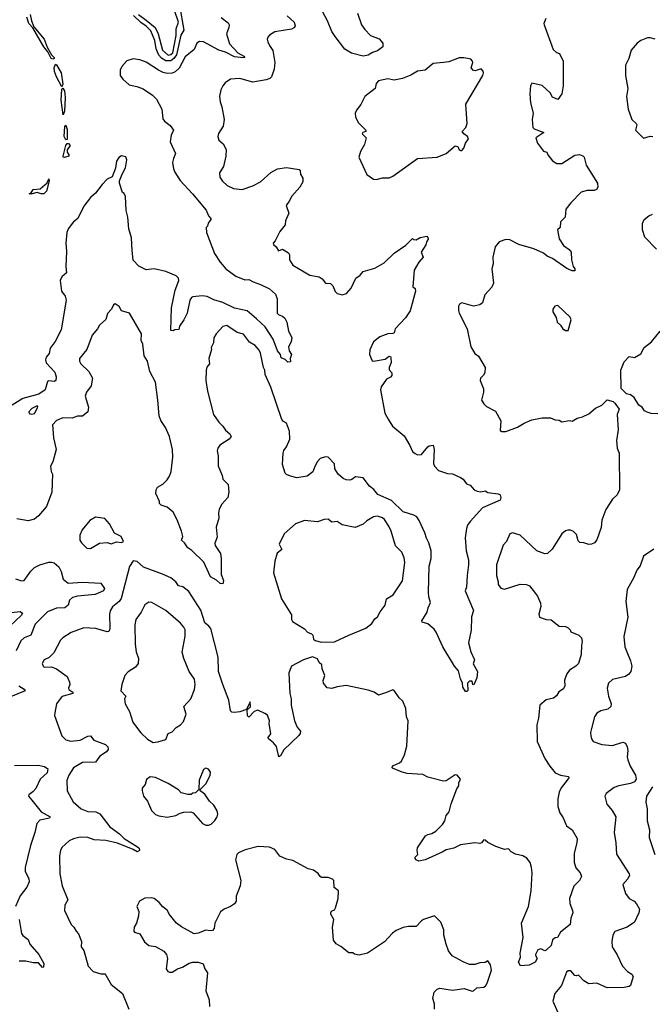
# Model space of a CAD drawing. Extents: x 2057697 to 2160550, y 827490 to 1016834.
# Tile 399 of 509: x 2074890 to 2079763, y 1000931 to 1008515. Entities that reach past the tile are written whole.
import ezdxf

# ---------------------------------------------------------------- set-up
doc = ezdxf.new("R2010")
doc.units = 0

msp = doc.modelspace()

# ---------------------------------------------------------------- linework, layer by layer
at = {"layer": '0CON20XD'}
for points in [[(2076121.2, 1008625), (2076155.5, 1008435), (2076130.7, 1008395), (2076096.9, 1008245), (2076078.5, 1008215), (2076055, 1008199.2), (2076015, 1008197.7), (2075982.5, 1008217.5), (2075960.9, 1008240.9), (2075940.2, 1008290.2), (2075930.9, 1008355), (2075899.1, 1008429.1), (2075865, 1008465.5), (2075824, 1008494), (2075767, 1008547)], [(2075804.1, 1008554.1), (2075865, 1008512.5), (2075932.9, 1008455), (2075957.1, 1008407.1), (2075990.7, 1008280.7), (2076035, 1008241.5), (2076055, 1008246.1), (2076070.7, 1008259.3), (2076095.9, 1008394.1), (2076095.4, 1008445), (2076112.7, 1008495), (2076081.5, 1008585)], [(2077491.2, 1008565), (2077523.8, 1008475), (2077548.3, 1008438.3), (2077592.7, 1008392.7), (2077658.8, 1008368.8), (2077687.5, 1008335), (2077687.5, 1008305), (2077645.6, 1008274.4), (2077606.9, 1008263.1), (2077575, 1008242.9), (2077535, 1008234.3), (2077445, 1008257.1), (2077395, 1008288.8), (2077320, 1008385), (2077294.5, 1008424.5), (2077261.4, 1008505), (2077205, 1008610.6)], [(2076441.7, 1008531.7), (2076495, 1008490), (2076502.5, 1008475), (2076501.9, 1008455), (2076482.1, 1008405), (2076505, 1008328.8), (2076570.9, 1008260.9), (2076616, 1008235), (2076623.3, 1008225), (2076615, 1008220), (2076545, 1008229.6), (2076474.6, 1008264.6), (2076425, 1008281.1), (2076305.8, 1008345), (2076275, 1008346.8), (2076254.4, 1008335), (2076234, 1008285), (2076165, 1008228.8), (2076119.2, 1008140.8), (2076087.8, 1008112.2), (2076065, 1008102.5), (2076025, 1008101.7), (2075995, 1008107.8), (2075958.7, 1008125), (2075865, 1008187.5), (2075815, 1008206.2), (2075765, 1008214.5), (2075715, 1008196.9), (2075675.7, 1008155), (2075664.4, 1008125), (2075664.3, 1008085), (2075685, 1008056), (2075732.6, 1008012.6), (2075791.7, 1008001.7), (2075841.8, 1007981.8), (2075913, 1007933), (2075942.8, 1007902.8), (2075984.2, 1007825), (2075991.7, 1007751.7), (2076004.5, 1007734.5), (2076049.3, 1007699.3), (2076076, 1007665), (2076056.1, 1007625), (2076048.2, 1007575), (2076091.4, 1007485), (2076073.7, 1007446.3), (2076067.8, 1007415), (2076074.3, 1007365.7), (2076085, 1007341.2), (2076125, 1007277.5), (2076220.8, 1007175), (2076327.3, 1007047.3), (2076343.3, 1007005), (2076362.5, 1006985), (2076362.5, 1006975), (2076341.7, 1006948.3), (2076336.7, 1006925), (2076327.5, 1006915), (2076328.8, 1006875), (2076390.8, 1006715), (2076435, 1006646.2), (2076476.9, 1006596.9), (2076555, 1006539.2), (2076625, 1006512.5), (2076655, 1006514), (2076687.5, 1006495), (2076745, 1006476.2), (2076815, 1006440.8), (2076861.7, 1006401.7), (2076873.8, 1006365), (2076873.8, 1006255), (2076885, 1006242.5), (2076915, 1006232.5), (2076932.5, 1006215), (2076947.5, 1006185), (2076961.2, 1006115), (2076986.1, 1006066.1), (2076980, 1006035), (2076960, 1005995), (2076966.7, 1005965), (2076983.8, 1005935), (2076974.1, 1005905.9), (2076975, 1005880), (2076955, 1005878), (2076935, 1005897.5), (2076905, 1005910), (2076898.8, 1005935), (2076876.9, 1005965), (2076843.1, 1006055), (2076780, 1006150), (2076715, 1006211.2), (2076642.3, 1006272.3), (2076545, 1006293.1), (2076456.1, 1006336.1), (2076385, 1006356.4), (2076335, 1006383.2), (2076295, 1006387.3), (2076225, 1006380.5), (2076214.4, 1006375), (2076201.8, 1006355), (2076180, 1006255), (2076155, 1006202.5), (2076120, 1006155), (2076115, 1006130), (2076085, 1006127.5), (2076071.7, 1006118.3), (2076055, 1006120), (2076058.5, 1006295), (2076088.3, 1006431.7), (2076115.6, 1006505), (2076112.5, 1006525), (2076095, 1006541.4), (2076015, 1006576.7), (2075925, 1006595.4), (2075865, 1006588.9), (2075806.7, 1006616.7), (2075765, 1006664), (2075756.5, 1006736.5), (2075751.6, 1006835), (2075731.5, 1006905), (2075724.1, 1006995), (2075710.9, 1007045), (2075705, 1007152.5), (2075695, 1007176.2), (2075681.2, 1007185), (2075658.5, 1007255), (2075660, 1007275), (2075678.6, 1007325), (2075704.3, 1007375), (2075715.7, 1007435), (2075708.8, 1007458.8), (2075675, 1007465.8), (2075655, 1007454), (2075635.6, 1007425), (2075628, 1007372), (2075601.9, 1007305), (2075565, 1007285.6), (2075525, 1007245.7), (2075475, 1007178.6), (2075436.9, 1007145), (2075385, 1007077.5), (2075337.8, 1006985), (2075305, 1006959.2), (2075264.4, 1006905), (2075252.5, 1006875), (2075245.5, 1006795), (2075251.5, 1006728.5), (2075245.3, 1006615), (2075251.4, 1006565), (2075215, 1006534.3), (2075202.3, 1006505), (2075212.9, 1006425), (2075240, 1006385), (2075247.1, 1006355), (2075210.4, 1006125), (2075163.7, 1006036.3), (2075125, 1005985.6), (2075116.7, 1005945), (2075094.6, 1005915), (2075087.9, 1005895), (2075095, 1005871.9), (2075160.2, 1005800.2), (2075170, 1005765), (2075167.5, 1005735), (2075155, 1005727.5), (2075115, 1005732.7), (2075105, 1005728.1), (2075086.9, 1005665), (2075038.5, 1005631.5), (2074915, 1005596.3), (2074831.8, 1005545)], [(2074971.1, 1008555), (2074981.8, 1008505), (2075000, 1008460), (2075077.9, 1008365), (2075102.9, 1008302.9), (2075135.3, 1008245.3), (2075155.7, 1008225), (2075155.8, 1008215), (2075145, 1008210), (2075131.9, 1008215), (2075107.8, 1008267.8), (2075075.6, 1008305), (2074991.1, 1008451.1), (2074959.5, 1008485), (2074945.6, 1008535)], [(2076950.8, 1008545), (2077003.3, 1008495), (2077013, 1008467), (2077006.4, 1008453.6), (2076985, 1008441.2), (2076855, 1008422.5), (2076813.3, 1008395), (2076800.5, 1008379.5), (2076796.2, 1008365), (2076802, 1008345), (2076814.2, 1008315), (2076838.9, 1008278.9), (2076855.4, 1008185), (2076851.2, 1008135), (2076829.7, 1008075), (2076817.3, 1008062.7), (2076789, 1008051), (2076685, 1008034.5), (2076585, 1008062.7), (2076515, 1008056.9), (2076472.3, 1008027.7), (2076455.6, 1008005), (2076440, 1007975), (2076430, 1007925), (2076433.1, 1007883.1), (2076447.1, 1007845), (2076464, 1007745), (2076458.6, 1007695), (2076420.3, 1007639.7), (2076415.8, 1007615), (2076425, 1007586.7), (2076458.3, 1007558.3), (2076480.8, 1007515), (2076478.6, 1007465), (2076460.6, 1007385), (2076428.6, 1007335), (2076432, 1007302), (2076452.2, 1007272.2), (2076488.7, 1007238.7), (2076535.9, 1007215.9), (2076605, 1007208), (2076685, 1007234.3), (2076745, 1007265.6), (2076825, 1007336.9), (2076876.1, 1007366.1), (2076945, 1007376), (2077041.7, 1007361.7), (2077051.7, 1007351.7), (2077053.8, 1007325), (2077071.2, 1007295), (2077070.8, 1007265), (2077049.2, 1007225), (2076986, 1007155), (2076965, 1007116.2), (2076943.3, 1007085), (2076963.3, 1007025), (2076937.5, 1006965), (2076936.2, 1006933.8), (2076895, 1006882.5), (2076858.3, 1006811.7), (2076843.3, 1006795), (2076843.9, 1006783.9), (2076866.4, 1006766.4), (2076883.9, 1006733.9), (2076915, 1006747.5), (2076959.5, 1006719.5), (2076968.8, 1006705), (2076967.5, 1006665), (2076995, 1006623.3), (2077125, 1006547.5), (2077195.7, 1006535.7), (2077219.7, 1006519.7), (2077246.2, 1006486.2), (2077285, 1006483.3), (2077303.3, 1006465), (2077320.9, 1006420.9), (2077335, 1006406.7), (2077355, 1006400), (2077375, 1006396.2), (2077407.5, 1006405), (2077442.7, 1006447.3), (2077478, 1006525), (2077511.9, 1006548.1), (2077535, 1006576.2), (2077625, 1006600.8), (2077698.7, 1006641.3), (2077775, 1006718), (2077865, 1006777.5), (2077915, 1006830), (2077923, 1006823), (2077945, 1006820), (2077975, 1006837.5), (2078025, 1006846.7), (2078035, 1006837.5), (2078036, 1006825), (2078023.3, 1006805), (2078018.3, 1006781.7), (2077982.5, 1006725), (2077996.7, 1006685), (2077965, 1006647.5), (2077928.8, 1006585), (2077917, 1006457), (2077935, 1006443.3), (2077938.5, 1006425), (2077897.7, 1006272.3), (2077861.1, 1006218.9), (2077782.5, 1006135), (2077775, 1006103.3), (2077765, 1006097.5), (2077725, 1006096.2), (2077665, 1006073.3), (2077615, 1006033.8), (2077587, 1005973), (2077585.7, 1005935), (2077605, 1005886.7), (2077616.1, 1005883.9), (2077705, 1005900), (2077735, 1005922.5), (2077745, 1005920), (2077749.3, 1005909.3), (2077752, 1005875), (2077736.7, 1005835), (2077737, 1005817), (2077756.7, 1005795), (2077756.2, 1005775), (2077747.3, 1005762.7), (2077716.2, 1005745), (2077675, 1005687.5), (2077670, 1005665), (2077703.8, 1005485), (2077727.6, 1005437.6), (2077761.2, 1005385), (2077850.8, 1005310.8), (2077895, 1005236.2), (2077915, 1005190), (2077935, 1005173.1), (2077955, 1005164.4), (2077985, 1005166), (2078035, 1005226.2), (2078045, 1005233.8), (2078075, 1005236.7), (2078082.9, 1005205), (2078077, 1005097), (2078085.6, 1005075.6), (2078115, 1005042.5), (2078185, 1005018.8), (2078225, 1005016.7), (2078285, 1004990), (2078306.7, 1004975), (2078330.8, 1004940.8), (2078359.2, 1004929.2), (2078390, 1004895), (2078412.7, 1004882.7), (2078441.7, 1004878.3), (2078475, 1004886), (2078495, 1004873.8), (2078575, 1004863.3), (2078590, 1004855), (2078596.2, 1004835), (2078590, 1004815), (2078455, 1004754.2), (2078358.8, 1004651.2), (2078339.3, 1004620.7), (2078330.6, 1004595), (2078322.2, 1004525), (2078330, 1004425), (2078346.9, 1004355), (2078348.1, 1004315), (2078335.6, 1004235), (2078332, 1004145), (2078321.2, 1004115), (2078384.4, 1003965), (2078369.4, 1003915), (2078367.3, 1003812.7), (2078346, 1003715), (2078364, 1003645), (2078392.5, 1003585), (2078383.6, 1003553.6), (2078417.5, 1003495), (2078410, 1003445), (2078388.3, 1003391.7), (2078380, 1003395), (2078375, 1003420), (2078355, 1003420), (2078340, 1003405), (2078341.7, 1003348.3), (2078335, 1003340), (2078325, 1003340), (2078304, 1003375), (2078300, 1003405), (2078285, 1003437.5), (2078269.4, 1003499.4), (2078238.8, 1003535), (2078149.2, 1003685), (2078098.1, 1003798.1), (2078081.4, 1003821.4), (2078035, 1003862), (2077990, 1003875), (2077987.5, 1003885), (2078028.7, 1003951.3), (2078035.8, 1003985.8), (2078054, 1004025), (2078040.3, 1004070.3), (2078037.7, 1004105), (2078045.3, 1004305), (2078058.9, 1004365), (2078058.2, 1004425), (2078042.7, 1004485), (2078022.3, 1004522.3), (2078011.5, 1004561.5), (2077967.8, 1004657.8), (2077948.9, 1004685), (2077925, 1004700), (2077845, 1004725.4), (2077755, 1004810.8), (2077649, 1004859), (2077617.6, 1004897.6), (2077585, 1004920.9), (2077535, 1004986.9), (2077477.5, 1004995), (2077447.8, 1004972.2), (2077432.4, 1004967.6), (2077405, 1004970), (2077382.3, 1004982.3), (2077344, 1005014), (2077318.1, 1005055), (2077314.2, 1005095), (2077265, 1005144.2), (2077245, 1005148), (2077205, 1005134), (2077185, 1005113.3), (2077163.8, 1005073.8), (2077147.9, 1005032.1), (2077105, 1004998.8), (2077025, 1004986.7), (2076975, 1005000), (2076945, 1005012), (2076935, 1005022.5), (2076915, 1005090), (2076919.4, 1005175), (2076925, 1005196.7), (2076945.5, 1005224.5), (2076972.2, 1005285), (2076967.9, 1005345), (2076945, 1005406.7), (2076920.9, 1005420.9), (2076910, 1005435), (2076825.6, 1005685), (2076781.1, 1005781.1), (2076778.5, 1005815), (2076768.5, 1005835), (2076745, 1005946.7), (2076735, 1005970), (2076705, 1006006), (2076660.6, 1006030.6), (2076615, 1006093.3), (2076565, 1006106.2), (2076485, 1006160), (2076455, 1006151.2), (2076403.3, 1006095), (2076386.7, 1006065), (2076382.5, 1006025), (2076365, 1005990), (2076366.7, 1005975), (2076346.7, 1005905), (2076351.4, 1005865), (2076332.1, 1005837.9), (2076327.5, 1005815), (2076324.4, 1005735), (2076335.7, 1005655), (2076383.7, 1005473.7), (2076424.2, 1005415), (2076455.8, 1005385), (2076474.6, 1005354.6), (2076510, 1005325), (2076520, 1005305), (2076503.3, 1005285), (2076433, 1005237), (2076416, 1005215), (2076410.6, 1005195), (2076418, 1005155), (2076418.8, 1005078.8), (2076450, 1005005), (2076453.8, 1004975), (2076496.7, 1004935), (2076502, 1004875), (2076494, 1004835), (2076447, 1004783), (2076427.5, 1004745), (2076421.4, 1004715), (2076422.9, 1004675), (2076403.2, 1004606.8), (2076411.7, 1004528.3), (2076392.3, 1004482.3), (2076396.7, 1004465), (2076436.4, 1004403.6), (2076443.3, 1004365), (2076443.3, 1004305), (2076441.7, 1004241.7), (2076461.2, 1004195), (2076455, 1004170), (2076435, 1004173.3), (2076407.3, 1004197.3), (2076360, 1004225), (2076307.9, 1004337.9), (2076215, 1004426.2), (2076185, 1004446.7), (2076160, 1004485), (2076136.7, 1004505), (2076146, 1004535), (2076136, 1004575), (2076103.9, 1004663.9), (2076072.3, 1004722.3), (2076025, 1004760), (2075980, 1004775), (2075968.3, 1004788.3), (2075967.5, 1004805), (2075940, 1004865), (2075942.5, 1004895), (2075952.5, 1004915), (2075992, 1004938), (2076025, 1004970), (2076045, 1005000), (2076058.1, 1005035), (2076070, 1005145), (2076066.1, 1005205), (2076044.5, 1005305), (2076013.1, 1005375), (2075977.6, 1005427.6), (2075964.2, 1005464.2), (2075955.4, 1005585.4), (2075935, 1005722.5), (2075893.1, 1005805), (2075874.3, 1005885), (2075850, 1005925), (2075837.5, 1006015), (2075826, 1006045), (2075828, 1006095), (2075736.2, 1006255), (2075673.8, 1006273.8), (2075656.4, 1006306.4), (2075625, 1006327.5), (2075611.7, 1006318.3), (2075596.7, 1006285), (2075567.7, 1006252.3), (2075553.8, 1006205), (2075505, 1006163.3), (2075490.8, 1006135), (2075447.5, 1006085), (2075406.2, 1005975), (2075351.2, 1005905), (2075351.2, 1005885), (2075361.2, 1005865), (2075423.8, 1005805), (2075450, 1005755), (2075440.8, 1005695), (2075404.2, 1005645), (2075395.7, 1005615), (2075419.4, 1005529.4)], [(2078942.5, 1008525), (2078926.7, 1008485), (2078928.8, 1008475), (2079000, 1008285), (2079025, 1008263.3), (2079047.5, 1008255), (2079076.2, 1008195), (2079075.8, 1008005), (2079065.8, 1007944.2), (2079035, 1007900), (2078995, 1007917.5), (2078975, 1007952.5), (2078915, 1008008.8), (2078835, 1008026.2), (2078823.9, 1008006.1), (2078818.8, 1007945), (2078823.8, 1007875), (2078844, 1007795), (2078836.2, 1007745), (2078842.5, 1007685), (2078852.5, 1007675), (2078927.5, 1007645), (2078919.3, 1007640.7)], [(2079785, 1008366.2), (2079745.9, 1008375.9), (2079725.9, 1008374.1), (2079675, 1008353.8), (2079645.8, 1008334.2), (2079600.3, 1008279.7), (2079582.5, 1008215), (2079556.2, 1008165), (2079556.1, 1008083.9), (2079574.3, 1007985), (2079564.4, 1007924.4), (2079577.5, 1007825), (2079604.2, 1007745), (2079639.2, 1007715), (2079644.3, 1007705), (2079634, 1007665), (2079695, 1007601.2), (2079745, 1007616.7), (2079766.4, 1007616.4)], [(2077635, 1007283.3), (2077685, 1007296.2), (2077735, 1007297.5), (2077765, 1007308.6), (2077955, 1007445.6), (2078105, 1007455.8), (2078175.5, 1007484.5), (2078245, 1007542.9), (2078265, 1007538.8), (2078275, 1007512.5), (2078285, 1007506.7), (2078295, 1007507.5), (2078310, 1007525), (2078323.8, 1007565), (2078346.4, 1007596.4), (2078340, 1007615), (2078310, 1007635), (2078298.8, 1007655), (2078325.8, 1007685), (2078336.2, 1007715), (2078326.2, 1007865), (2078456.7, 1008085), (2078462.5, 1008105), (2078459.3, 1008119.3), (2078445, 1008137.5), (2078398.3, 1008121.7), (2078385, 1008123.8), (2078368.6, 1008145), (2078379.4, 1008185), (2078376.9, 1008195), (2078365, 1008210.8), (2078355, 1008214.3), (2078311.9, 1008221.9), (2078275, 1008220.5), (2078195, 1008191.4), (2078153.6, 1008186.4), (2078075, 1008176.9), (2078014.3, 1008125.7), (2077955, 1008117.8), (2077903, 1008087), (2077838, 1008062), (2077775, 1008050), (2077725, 1008058.8), (2077655, 1008043.8), (2077636.1, 1008023.9), (2077627.5, 1007985), (2077547.5, 1007922.5), (2077518.3, 1007861.7), (2077485, 1007817.5), (2077473.8, 1007795), (2077476.7, 1007765), (2077500.8, 1007720.8), (2077556.7, 1007665), (2077556.7, 1007655), (2077533.9, 1007646.1), (2077527.5, 1007635), (2077560, 1007605), (2077545.9, 1007554.1), (2077515, 1007500), (2077503.3, 1007455), (2077563.9, 1007323.9), (2077615, 1007287.5), (2077635, 1007283.3)], [(2075215, 1007997.5), (2075172.5, 1008075), (2075158.1, 1008115), (2075156, 1008144), (2075165, 1008172.5), (2075175, 1008167.5), (2075209.6, 1008105), (2075222.7, 1008017.3), (2075215, 1007997.5)], [(2075225, 1007782.5), (2075209.6, 1007895), (2075215, 1007980), (2075222.5, 1007987.5), (2075235.8, 1007965.8), (2075239.7, 1007915), (2075235, 1007810), (2075225, 1007782.5)], [(2075245, 1007590), (2075231.6, 1007615), (2075236.7, 1007693.3), (2075245, 1007702.5), (2075255, 1007670), (2075255, 1007593.3), (2075245, 1007590)], [(2078919.3, 1007640.7), (2078866.7, 1007605), (2078878.8, 1007565), (2078923.6, 1007503.6), (2078950, 1007495), (2078957.5, 1007475), (2078995, 1007427.5), (2079028.3, 1007408.3), (2079065, 1007407.5), (2079165, 1007472.5), (2079203, 1007477), (2079227.5, 1007467.5), (2079238, 1007455), (2079253.9, 1007393.9), (2079340, 1007255), (2079343.3, 1007225), (2079331.7, 1007208.3), (2079315, 1007200), (2079260.5, 1007199.5), (2079215, 1007186.2), (2079135.5, 1007104.5), (2079097.5, 1007055), (2079092, 1006995), (2079055, 1006957.5), (2079052.5, 1006915), (2079033.6, 1006896.4), (2079046.4, 1006826.4), (2079080, 1006775), (2079123.3, 1006745), (2079136.7, 1006725), (2079141.2, 1006665), (2079153.3, 1006615), (2079166.7, 1006595), (2079165, 1006580), (2079145, 1006580), (2079105, 1006597.5), (2078994.6, 1006674.6), (2078953.6, 1006693.6), (2078925, 1006716.7), (2078851.1, 1006751.1), (2078735, 1006783.3), (2078665, 1006818.5), (2078635, 1006821.1), (2078582, 1006805), (2078552.9, 1006765), (2078534, 1006685), (2078536.2, 1006635), (2078525.7, 1006595), (2078538.6, 1006485), (2078525.6, 1006454.4), (2078472.5, 1006395), (2078455.8, 1006334.2), (2078435, 1006320), (2078385, 1006307.5), (2078295, 1006333.3), (2078277.5, 1006325), (2078270.7, 1006309.3), (2078268.8, 1006275), (2078274, 1006255), (2078337.5, 1006135), (2078364.4, 1005994.4), (2078396.2, 1005945), (2078423.6, 1005923.6), (2078475.6, 1005835.6), (2078472, 1005795), (2078463, 1005777), (2078440, 1005755), (2078436.7, 1005735), (2078463, 1005673), (2078463.3, 1005645), (2078446.2, 1005585), (2078466, 1005555), (2078486.7, 1005536.7), (2078555, 1005500), (2078595.7, 1005425), (2078591.2, 1005351.2), (2078603.6, 1005343.6), (2078634.1, 1005344.1), (2078725, 1005375.8), (2078775, 1005408.6), (2078835, 1005432.5), (2078915, 1005449.2), (2078979.3, 1005449.3), (2079015, 1005433.3), (2079045, 1005430), (2079067, 1005417), (2079125, 1005427.5), (2079145, 1005423.3), (2079185, 1005446.7), (2079225, 1005456.7), (2079275, 1005478.8), (2079325, 1005523.3), (2079375, 1005546.7), (2079415, 1005587.5), (2079460, 1005575), (2079475, 1005562.5), (2079506.2, 1005515), (2079493.3, 1005475), (2079500, 1005355), (2079488, 1005275), (2079493.3, 1005215), (2079506.2, 1005175), (2079510, 1004895), (2079492.5, 1004855), (2079455, 1004822.5), (2079405, 1004742.5), (2079375, 1004660), (2079368, 1004605), (2079335, 1004507.5), (2079316.7, 1004485), (2079295, 1004476.2), (2079275, 1004473.3), (2079236.4, 1004486.4), (2079205, 1004487.5), (2079192, 1004502), (2079179.5, 1004549.5), (2079155, 1004572.5), (2079133, 1004583), (2079113, 1004583), (2079095, 1004578.8), (2079065, 1004553.8), (2078992.1, 1004437.9), (2078955, 1004403.8), (2078935, 1004401.2), (2078873.3, 1004425), (2078744.2, 1004544.2), (2078685, 1004563.3), (2078666.1, 1004553.9), (2078638.8, 1004495), (2078615, 1004467.5), (2078562.2, 1004315), (2078561.9, 1004235), (2078575.5, 1004185.5), (2078574.5, 1004164.5), (2078595, 1004137.5), (2078625, 1004128.6), (2078745, 1004166.9), (2078795, 1004165.7), (2078816, 1004155), (2078862, 1004095), (2078878.6, 1004075), (2078902.1, 1004022.1), (2078904.3, 1003995), (2078888, 1003935), (2078895, 1003913.3), (2078945, 1003896.2), (2078985, 1003893.3), (2079045, 1003843.3), (2079095, 1003840), (2079115, 1003830), (2079130, 1003815), (2079135, 1003800), (2079197.5, 1003775), (2079216.7, 1003755), (2079223.3, 1003725), (2079216.7, 1003695), (2079216, 1003625), (2079194.2, 1003555.8), (2079174.3, 1003535.7), (2079124.4, 1003505.6), (2079105, 1003477.5), (2079087, 1003427), (2079088.6, 1003385), (2079079.7, 1003360.3), (2079043, 1003337), (2079025, 1003306.7), (2079000.5, 1003289.5), (2078944.1, 1003275.9), (2078897.5, 1003235), (2078886.2, 1003135), (2078873.8, 1003085), (2078876.2, 1002955), (2078934.3, 1002825), (2078972.9, 1002765), (2079015, 1002714.3), (2079055, 1002696.9), (2079117.5, 1002685), (2079118.8, 1002675), (2079098.3, 1002648.3), (2079061.4, 1002598.6), (2079046.4, 1002565), (2079035.5, 1002515), (2079034.5, 1002455), (2079051.1, 1002405), (2079076.9, 1002366.9), (2079100.6, 1002305), (2079144.3, 1002275), (2079185, 1002207.5), (2079182.5, 1002175), (2079160.6, 1002095), (2079161.1, 1002025), (2079172.6, 1001982.6), (2079208, 1001945), (2079217.5, 1001915), (2079200.8, 1001885), (2079158, 1001842), (2079124.7, 1001745.3), (2079127.4, 1001707.4), (2079149.2, 1001655), (2079151.2, 1001635), (2079136, 1001595), (2079130, 1001545), (2079055, 1001486.2), (2079033, 1001447), (2079015, 1001442.5), (2078995, 1001427.5), (2078983.3, 1001385), (2078945, 1001347.5), (2078935, 1001342.5), (2078905, 1001359.2), (2078880.3, 1001349.7), (2078864.2, 1001315), (2078865, 1001302.5), (2078876.7, 1001285), (2078860, 1001255), (2078815, 1001232), (2078780.8, 1001230.8), (2078748.1, 1001228.1), (2078732.5, 1001255), (2078748.8, 1001295), (2078746.2, 1001325), (2078768.1, 1001445), (2078756.4, 1001556.4), (2078809.4, 1001685), (2078829.4, 1001805), (2078836.5, 1001945), (2078833.3, 1001985), (2078823, 1002023), (2078797.5, 1002057.5), (2078765, 1002073.8), (2078708.3, 1002088.3), (2078676.7, 1002105), (2078655, 1002127.5), (2078625, 1002123.3), (2078556.4, 1002146.4), (2078495, 1002177.5), (2078476.1, 1002196.1), (2078465, 1002197.5), (2078446, 1002174), (2078435, 1002170), (2078395, 1002174.2), (2078285, 1002158.6), (2078235, 1002133.5), (2078175, 1002121.5), (2078145, 1002102.2), (2078012.5, 1002045), (2077965, 1002033.8), (2077943.9, 1002043.9), (2077937.5, 1002055), (2077937.5, 1002065), (2077956.2, 1002085), (2077951.2, 1002115), (2077955, 1002137.5), (2078015, 1002228.8), (2078035, 1002240), (2078064.3, 1002245.7), (2078095, 1002264), (2078146, 1002315), (2078163.8, 1002345), (2078174.2, 1002385), (2078197.5, 1002415), (2078213.3, 1002475), (2078258.3, 1002591.7), (2078273.3, 1002615), (2078273.6, 1002636.4), (2078286.4, 1002666.4), (2078260, 1002695), (2078245, 1002697.5), (2078175, 1002653.3), (2078155, 1002648.8), (2078035, 1002681.2), (2077995, 1002700.8), (2077875, 1002708.8), (2077835, 1002718), (2077760.5, 1002750.5), (2077756.7, 1002755), (2077769.5, 1002770.5), (2077815, 1002791.2), (2077830, 1002805), (2077855, 1002852.5), (2077871.7, 1002918.3), (2077883.6, 1003113.6), (2077868.8, 1003145), (2077865, 1003210), (2077842.5, 1003265), (2077812.7, 1003292.7), (2077775, 1003347.5), (2077765, 1003352.5), (2077715, 1003332.5), (2077655, 1003313.3), (2077620, 1003335), (2077575, 1003350), (2077405, 1003387.5), (2077335, 1003376.2), (2077295, 1003363.3), (2077258.3, 1003368.3), (2077231.2, 1003405), (2077228.8, 1003425), (2077241.2, 1003465), (2077220, 1003515), (2077217.5, 1003545), (2077196.7, 1003565), (2077185, 1003592.5), (2077145, 1003606.7), (2077076.1, 1003583.9), (2076985, 1003536.7), (2076963.8, 1003485), (2076970.8, 1003325), (2076980, 1003285), (2076982, 1003235), (2077008, 1003115), (2077026.7, 1003065), (2077052.5, 1003035), (2077051.7, 1003018.3), (2077039.3, 1003000.7), (2076925, 1002890), (2076900, 1002845), (2076885, 1002837.5), (2076867.7, 1002917.7), (2076845.9, 1002945.9), (2076806.7, 1002975), (2076803.3, 1002985), (2076823.3, 1003015), (2076811.2, 1003095), (2076813.3, 1003115), (2076798.3, 1003158.3), (2076778.3, 1003171.7), (2076723.9, 1003196.1), (2076695, 1003186.7), (2076653.9, 1003143.9), (2076644.4, 1003154.4), (2076641.7, 1003198.3), (2076667.7, 1003222.3), (2076665, 1003260), (2076638.3, 1003201.7), (2076585, 1003183.3), (2076545, 1003180), (2076525, 1003181.2), (2076512.7, 1003192.7), (2076500, 1003275), (2076453.6, 1003393.6), (2076421.9, 1003495), (2076417.7, 1003605), (2076362.3, 1003825), (2076346.9, 1003845), (2076315, 1003869.4), (2076286.2, 1003966.2), (2076191.9, 1004111.9), (2076146.2, 1004146.2), (2076114, 1004155), (2076092.5, 1004185), (2076054, 1004215), (2075991.2, 1004245), (2075845, 1004299.2), (2075795, 1004342.5), (2075765, 1004347.5), (2075736.1, 1004303.9), (2075672.5, 1004057.5), (2075655.9, 1004034.1), (2075605, 1003992.9), (2075587, 1003963), (2075580.9, 1003935), (2075585.5, 1003824.5), (2075577, 1003803), (2075565, 1003800), (2075476.2, 1003826.2), (2075385, 1003830), (2075286.7, 1003795), (2075223.3, 1003755), (2075205, 1003736.7), (2075152.4, 1003637.6), (2075117.3, 1003602.7), (2075077.5, 1003585), (2075063.8, 1003555), (2075070, 1003535), (2075078.3, 1003528.3), (2075135, 1003530), (2075175, 1003516.2), (2075256, 1003455), (2075273.6, 1003413.6), (2075276.9, 1003395), (2075265.7, 1003365), (2075267.5, 1003355), (2075299.2, 1003335), (2075299.2, 1003325), (2075226.2, 1003305), (2075209.2, 1003295), (2075172.9, 1003245), (2075160, 1003175), (2075158.8, 1003155), (2075215, 1003000), (2075245, 1002967.5), (2075285, 1002956.9), (2075355, 1002966.5), (2075415, 1002996.7), (2075435, 1003000), (2075462, 1002965), (2075551.7, 1002931.7), (2075570, 1002915), (2075571.2, 1002895), (2075558.8, 1002875), (2075507.5, 1002842.5), (2075475, 1002797.5), (2075375, 1002792.5), (2075305, 1002751.9), (2075267.8, 1002695), (2075254.5, 1002655), (2075256.9, 1002575), (2075301.1, 1002491.1), (2075365, 1002435.7), (2075415, 1002416.9), (2075475.8, 1002414.2), (2075508.3, 1002398.3), (2075585, 1002298.1), (2075659.4, 1002245), (2075695, 1002208.9), (2075798, 1002145), (2075809.2, 1002135), (2075813.8, 1002115), (2075793.9, 1002106.1), (2075764.4, 1002124.4), (2075642.4, 1002172.4), (2075555, 1002192.7), (2075465, 1002197.3), (2075415, 1002217.1), (2075355, 1002219.1), (2075304.5, 1002205.5), (2075270.2, 1002189.8), (2075215, 1002139.2), (2075203.5, 1002115), (2075196.9, 1002075), (2075198.9, 1001935), (2075216.9, 1001845), (2075260.8, 1001735), (2075237.1, 1001695), (2075235.7, 1001655), (2075286.7, 1001545), (2075306.7, 1001525), (2075324.1, 1001494.1), (2075343.8, 1001473.8), (2075365.7, 1001415.7), (2075363.6, 1001373.6), (2075383.3, 1001345), (2075418.8, 1001225), (2075455, 1001183.8), (2075515, 1001166.2), (2075545, 1001166), (2075555, 1001156.7), (2075593.8, 1001085), (2075682, 1001015), (2075730, 1000895)], [(2075235, 1007454.6), (2075225.9, 1007455.9), (2075225.5, 1007465), (2075246.4, 1007545), (2075255, 1007562.5), (2075265, 1007561.1), (2075278.5, 1007545), (2075256.7, 1007513.3), (2075256.6, 1007495), (2075268.9, 1007475), (2075268.6, 1007465), (2075235, 1007454.6)], [(2074975, 1007171.4), (2074963.3, 1007175), (2074978.6, 1007181.4), (2074995, 1007206.8), (2075048.6, 1007211.4), (2075101.9, 1007258.1), (2075115, 1007290), (2075116.5, 1007275), (2075097.1, 1007195), (2075075, 1007174.2), (2075055, 1007172.8), (2075025, 1007183.4), (2074975, 1007171.4)], [(2079795, 1006747.5), (2079705, 1006840), (2079686.4, 1006896.4), (2079686.2, 1006945), (2079700, 1006975), (2079735.8, 1007004.2), (2079765, 1007017.5)], [(2079115, 1006120), (2079136.7, 1006203.3), (2079130, 1006225), (2079035, 1006313.3), (2079011.7, 1006308.3), (2078997.5, 1006285), (2078997.5, 1006265), (2079021.7, 1006221.7), (2079030, 1006185), (2079055, 1006162.5), (2079075, 1006130), (2079085, 1006130), (2079095, 1006120), (2079115, 1006120)], [(2079805, 1005480), (2079755, 1005482.5), (2079722.5, 1005492.5), (2079701.7, 1005501.7), (2079685, 1005530), (2079660, 1005545), (2079622.5, 1005605), (2079595, 1005626), (2079563.9, 1005633.9), (2079523.3, 1005675), (2079520, 1005815), (2079545, 1005880), (2079585, 1005920), (2079625, 1005912.5), (2079675, 1005942.5), (2079698.8, 1005991.2), (2079757.5, 1006035), (2079823.8, 1006115)], [(2074985, 1005477.5), (2075005, 1005482.5), (2075027.5, 1005525), (2075030, 1005535), (2075025, 1005540), (2074985, 1005520), (2074960, 1005495), (2074963, 1005483), (2074985, 1005477.5)], [(2075419.4, 1005529.4), (2075415, 1005493.8), (2075375, 1005460.8), (2075335, 1005461.4), (2075295, 1005446.9), (2075221.7, 1005448.3), (2075175, 1005426.7), (2075142.5, 1005395), (2075150.8, 1005295), (2075171.2, 1005205), (2075145, 1005110), (2075127.5, 1005075), (2075133.3, 1005035), (2075143.3, 1005015), (2075137.8, 1004875), (2075095.5, 1004765), (2075035, 1004692.5), (2075005, 1004669.2), (2074955, 1004654.3), (2074869.5, 1004670.5)], [(2075435, 1004441.1), (2075505, 1004484.2), (2075565, 1004488.8), (2075595, 1004478.8), (2075635, 1004493.3), (2075675, 1004487.5), (2075690, 1004495), (2075672.5, 1004535), (2075620.7, 1004560.7), (2075583, 1004633), (2075545, 1004673.3), (2075475, 1004683.3), (2075431.7, 1004658.3), (2075371.4, 1004585), (2075353.1, 1004545), (2075354.2, 1004505), (2075365.8, 1004485), (2075406.2, 1004445), (2075435, 1004441.1)], [(2077215, 1003721.2), (2077315, 1003723.3), (2077425, 1003775.6), (2077555, 1003827.1), (2077602, 1003865), (2077625, 1003900), (2077645, 1003916.2), (2077665.5, 1003954.5), (2077704.3, 1004005), (2077716.2, 1004053.8), (2077766.7, 1004085), (2077838.3, 1004191.7), (2077857.8, 1004335), (2077851.3, 1004371.3), (2077834.3, 1004415), (2077783.8, 1004463.8), (2077750.6, 1004575), (2077732.9, 1004615), (2077700, 1004665), (2077685, 1004677.5), (2077645, 1004691.4), (2077615, 1004685.8), (2077565, 1004655.6), (2077535, 1004628.5), (2077474.4, 1004604.4), (2077375, 1004623.8), (2077335, 1004648.9), (2077295.5, 1004645.5), (2077265, 1004667.8), (2077235, 1004665.6), (2077185, 1004647.3), (2077085, 1004658.6), (2077015, 1004632.9), (2076926, 1004555), (2076888.8, 1004475), (2076910, 1004435), (2076874.2, 1004405), (2076856.2, 1004345), (2076845.8, 1004255), (2076907.5, 1004055), (2076985, 1003930), (2076982.5, 1003895), (2076990.7, 1003880.7), (2077085, 1003822.5), (2077106.4, 1003796.4), (2077138.8, 1003785), (2077148, 1003775), (2077152.9, 1003742.9), (2077165, 1003733.8), (2077215, 1003721.2)], [(2079775, 1004436.7), (2079695, 1004382.5), (2079670.3, 1004309.7), (2079644, 1004275), (2079621.2, 1004218.8), (2079568.9, 1004125), (2079559.4, 1004035), (2079573, 1003913), (2079544.2, 1003765), (2079551.4, 1003685), (2079565.7, 1003645), (2079595.5, 1003575.5), (2079604.1, 1003535.9), (2079598.1, 1003495), (2079582.5, 1003475), (2079555, 1003456.9), (2079455, 1003432), (2079425.8, 1003405), (2079414.4, 1003365), (2079425.5, 1003305.5), (2079446.9, 1003245), (2079444.4, 1003225.6), (2079420, 1003205), (2079365, 1003190.8), (2079335, 1003173.8), (2079318.6, 1003145), (2079294.2, 1003055), (2079286.7, 1003025), (2079288.3, 1002998.3), (2079293.3, 1002975), (2079307.5, 1002955), (2079375, 1002932), (2079455, 1002925.8), (2079535, 1002950), (2079555, 1002943.3), (2079569.4, 1002915), (2079573.1, 1002885), (2079568.3, 1002838.3), (2079574.3, 1002815), (2079593.1, 1002765), (2079633.3, 1002695), (2079637.8, 1002665), (2079625, 1002645.6), (2079595, 1002631.2), (2079505, 1002613.3), (2079469.5, 1002600.5), (2079406.7, 1002555), (2079396.7, 1002535), (2079413, 1002473), (2079452.5, 1002425), (2079481.4, 1002375), (2079467.8, 1002255), (2079481.1, 1002175), (2079486.8, 1002086.8), (2079584.2, 1001935), (2079586, 1001925), (2079573.2, 1001896.8), (2079536.7, 1001855), (2079556, 1001785), (2079585, 1001745.8), (2079622, 1001725), (2079642, 1001705), (2079664.4, 1001665), (2079658.1, 1001635), (2079625.4, 1001564.6), (2079568.8, 1001525), (2079475, 1001490.8), (2079459.2, 1001465), (2079450, 1001415), (2079454.2, 1001375), (2079492.4, 1001312.4), (2079534.4, 1001225), (2079572.9, 1001182.9), (2079605, 1001162.9), (2079615.3, 1001145.3), (2079593.7, 1001076.3), (2079585, 1001069.4), (2079545, 1001061.4), (2079415, 1001058.6), (2079335, 1001094.3), (2079275, 1001088.6), (2079235, 1001112), (2079195, 1001156.2), (2079175, 1001150), (2079165, 1001153.3), (2079135, 1001190), (2079115, 1001190), (2079101.7, 1001178.3), (2079062.7, 1001077.3), (2079011.4, 1001015), (2078997.1, 1000955), (2079044.2, 1000845)], [(2074857.7, 1004207.7), (2074905, 1004194), (2074925, 1004196), (2074975, 1004266.2), (2075003.8, 1004295), (2075045, 1004316), (2075115, 1004336.2), (2075135, 1004336.2), (2075155, 1004331.2), (2075190.5, 1004300.5), (2075209.2, 1004265), (2075225.7, 1004205), (2075264, 1004175), (2075375, 1004183.8), (2075515, 1004175.8), (2075544.5, 1004135), (2075535.3, 1004114.7), (2075472.6, 1004087.4), (2075335, 1004074.5), (2075296.2, 1004065), (2075274.3, 1004045), (2075264, 1004005), (2075239.2, 1003985), (2075175, 1003981.8), (2075105, 1003953.2), (2075010.3, 1003859.7), (2074975, 1003775.6), (2074925, 1003753.3), (2074899.5, 1003730.5), (2074864.4, 1003655)], [(2075918.8, 1002948.8), (2075955, 1002952.5), (2076015, 1002972), (2076035, 1003016), (2076065, 1003030.8), (2076095, 1003063.8), (2076128.8, 1003085), (2076150.9, 1003109.1), (2076173.2, 1003166.8), (2076155.5, 1003225), (2076208.6, 1003285), (2076235.6, 1003355), (2076241.9, 1003395), (2076235.6, 1003435), (2076194.4, 1003495), (2076153.3, 1003595), (2076142.4, 1003642.4), (2076164.5, 1003765.5), (2076164.4, 1003815), (2076155.4, 1003835.4), (2076128, 1003868), (2076015, 1003965.6), (2075908.8, 1004025), (2075885, 1004027.5), (2075855, 1004007.5), (2075825, 1003952), (2075784.4, 1003895), (2075776.8, 1003853.2), (2075779.5, 1003705), (2075787.1, 1003645), (2075805.8, 1003595), (2075802, 1003555), (2075783.2, 1003526.8), (2075725, 1003491.2), (2075701.2, 1003465), (2075675.8, 1003394.2), (2075668.8, 1003345), (2075708, 1003305), (2075698, 1003285), (2075702, 1003245), (2075736.8, 1003186.8), (2075762.5, 1003105), (2075782, 1003075), (2075823.3, 1003023.3), (2075873.7, 1002973.7), (2075918.8, 1002948.8)], [(2074825, 1003950), (2074895, 1003957.1), (2074911.2, 1003945), (2074902.5, 1003925), (2074815, 1003844.6)], [(2074883.3, 1003385), (2074925, 1003359.4), (2074932.5, 1003345), (2074763, 1003277)], [(2074851.1, 1002771.1), (2075032, 1002772), (2075082.1, 1002762.1), (2075106.2, 1002745), (2075102.9, 1002715), (2075048.6, 1002665), (2075015, 1002594.2), (2074992.4, 1002567.6), (2074960, 1002545), (2074957.5, 1002535), (2074983.6, 1002503.6), (2075054.4, 1002415), (2075126.2, 1002375), (2075120, 1002365), (2075045, 1002348.7), (2075023.1, 1002325), (2075006.2, 1002253.8), (2074972.5, 1002155), (2074932.5, 1001985), (2074933.7, 1001953.7), (2074960.9, 1001900.9), (2074964.2, 1001875), (2074945.7, 1001834.3), (2074893.8, 1001766.2), (2074857.1, 1001685)], [(2076325, 1002311.4), (2076345, 1002312), (2076365, 1002320), (2076392.8, 1002347.2), (2076412.5, 1002375), (2076415.7, 1002395), (2076411.7, 1002421.7), (2076386.2, 1002465), (2076351.2, 1002495), (2076315, 1002550), (2076280, 1002575), (2076281.7, 1002588.3), (2076327, 1002633), (2076357.5, 1002695), (2076359.3, 1002719.3), (2076345, 1002742.5), (2076325, 1002750), (2076305, 1002740), (2076273.6, 1002656.4), (2076270, 1002585), (2076245, 1002560), (2076225, 1002557.5), (2076211.7, 1002548.3), (2076185, 1002547.5), (2076135, 1002560), (2076114.3, 1002584.3), (2076035, 1002632.9), (2075935, 1002678.9), (2075895, 1002682.5), (2075867.7, 1002662.3), (2075855.9, 1002624.1), (2075833.3, 1002595), (2075833.3, 1002575), (2075844.1, 1002534.1), (2075875.7, 1002495.7), (2075906.2, 1002425), (2075935, 1002393.8), (2075961.9, 1002381.9), (2076025, 1002372), (2076093.9, 1002386.1), (2076125, 1002403.8), (2076155, 1002411.2), (2076205, 1002413.3), (2076225.9, 1002405.9), (2076298.8, 1002325), (2076325, 1002311.4)], [(2079764.7, 1002605.3), (2079718.1, 1002535), (2079711.7, 1002488.3), (2079723, 1002437), (2079724.3, 1002345), (2079740, 1002275), (2079738.6, 1002215), (2079782.5, 1002085)], [(2078085.8, 1000895), (2078086, 1000935), (2078072, 1000975), (2078083.8, 1001025), (2078105, 1001046.7), (2078125, 1001056.2), (2078225, 1001040.8), (2078313.6, 1001053.6), (2078375, 1001031.2), (2078386.1, 1001033.9), (2078412, 1001058), (2078465, 1001063.3), (2078480.8, 1001075), (2078492, 1001095), (2078523.8, 1001195), (2078516.4, 1001236.4), (2078497, 1001267), (2078475, 1001252.5), (2078435, 1001250), (2078395, 1001238.8), (2078355, 1001238.8), (2078305, 1001258), (2078221.2, 1001305), (2078193, 1001343), (2078173.8, 1001395), (2078156.4, 1001463.6), (2078156.7, 1001505), (2078133.9, 1001563.9), (2078085, 1001612.5), (2078000, 1001585), (2077983.8, 1001575), (2077945, 1001531.4), (2077885, 1001530.8), (2077845, 1001522), (2077790.3, 1001499.7), (2077761.3, 1001478.7), (2077698.8, 1001411.2), (2077570, 1001325), (2077505, 1001310), (2077468.3, 1001318.3), (2077455, 1001327.5), (2077425, 1001327.5), (2077365, 1001377.5), (2077327, 1001397), (2077307.5, 1001425), (2077298.8, 1001525), (2077310, 1001585), (2077287.5, 1001625), (2077287.5, 1001635), (2077291.7, 1001648.3), (2077315, 1001660), (2077322.5, 1001675), (2077343.8, 1001745), (2077346.7, 1001805), (2077311.7, 1001831.7), (2077310, 1001885), (2077300, 1001895), (2077265, 1001906.7), (2077215, 1001906.7), (2077203.3, 1001915), (2077189.5, 1001939.5), (2077152.5, 1001965), (2077112.5, 1001975), (2076995, 1002038.8), (2076945, 1002048.8), (2076895, 1002073.3), (2076855, 1002122.5), (2076815, 1002142.5), (2076726.4, 1002146.4), (2076628, 1002122), (2076575, 1002096.7), (2076562.5, 1002085), (2076552.5, 1002045), (2076593.8, 1001885), (2076588.8, 1001845), (2076558, 1001765), (2076558.8, 1001725), (2076545, 1001706.2), (2076515, 1001684), (2076465, 1001664), (2076437, 1001643), (2076392.5, 1001555), (2076387.9, 1001515), (2076375, 1001499.2), (2076356.4, 1001496.4), (2076323, 1001503), (2076265, 1001478.8), (2076235, 1001473.8), (2076137.3, 1001527.3), (2076098.8, 1001555), (2076040.8, 1001625), (2076028, 1001655), (2075992.2, 1001682.2), (2075965, 1001716.2), (2075925, 1001746.2), (2075905, 1001752), (2075855, 1001747.5), (2075813.3, 1001725), (2075793.3, 1001685), (2075806.7, 1001645), (2075806.4, 1001613.6), (2075790, 1001555), (2075772, 1001525), (2075768.8, 1001495), (2075775, 1001486.7), (2075815, 1001473.3), (2075852.7, 1001412.7), (2075885, 1001383.3), (2075935, 1001376), (2076001.4, 1001341.4), (2076021.4, 1001315), (2076028.1, 1001285), (2076018.8, 1001205), (2076031.2, 1001185), (2076045, 1001178), (2076065, 1001179.2), (2076105, 1001204), (2076143.9, 1001216.1), (2076195, 1001248.8), (2076225, 1001256.2), (2076265, 1001256), (2076303.9, 1001243.9), (2076316.7, 1001205), (2076335.8, 1001174.2), (2076323.8, 1001035), (2076348.8, 1000965), (2076353.3, 1000915)], [(2074885.4, 1001585.4), (2074905.4, 1001475.4), (2074915, 1001461.4), (2074955, 1001431.2), (2074967.5, 1001395), (2075037.5, 1001315), (2075075.6, 1001245), (2075072.5, 1001217.5), (2075065, 1001213.8), (2075035, 1001250), (2074995, 1001250.8), (2074937.7, 1001262.3), (2074885, 1001262.9)]]:
    msp.add_lwpolyline(points, dxfattribs=at)

doc.saveas('drawing.dxf')
